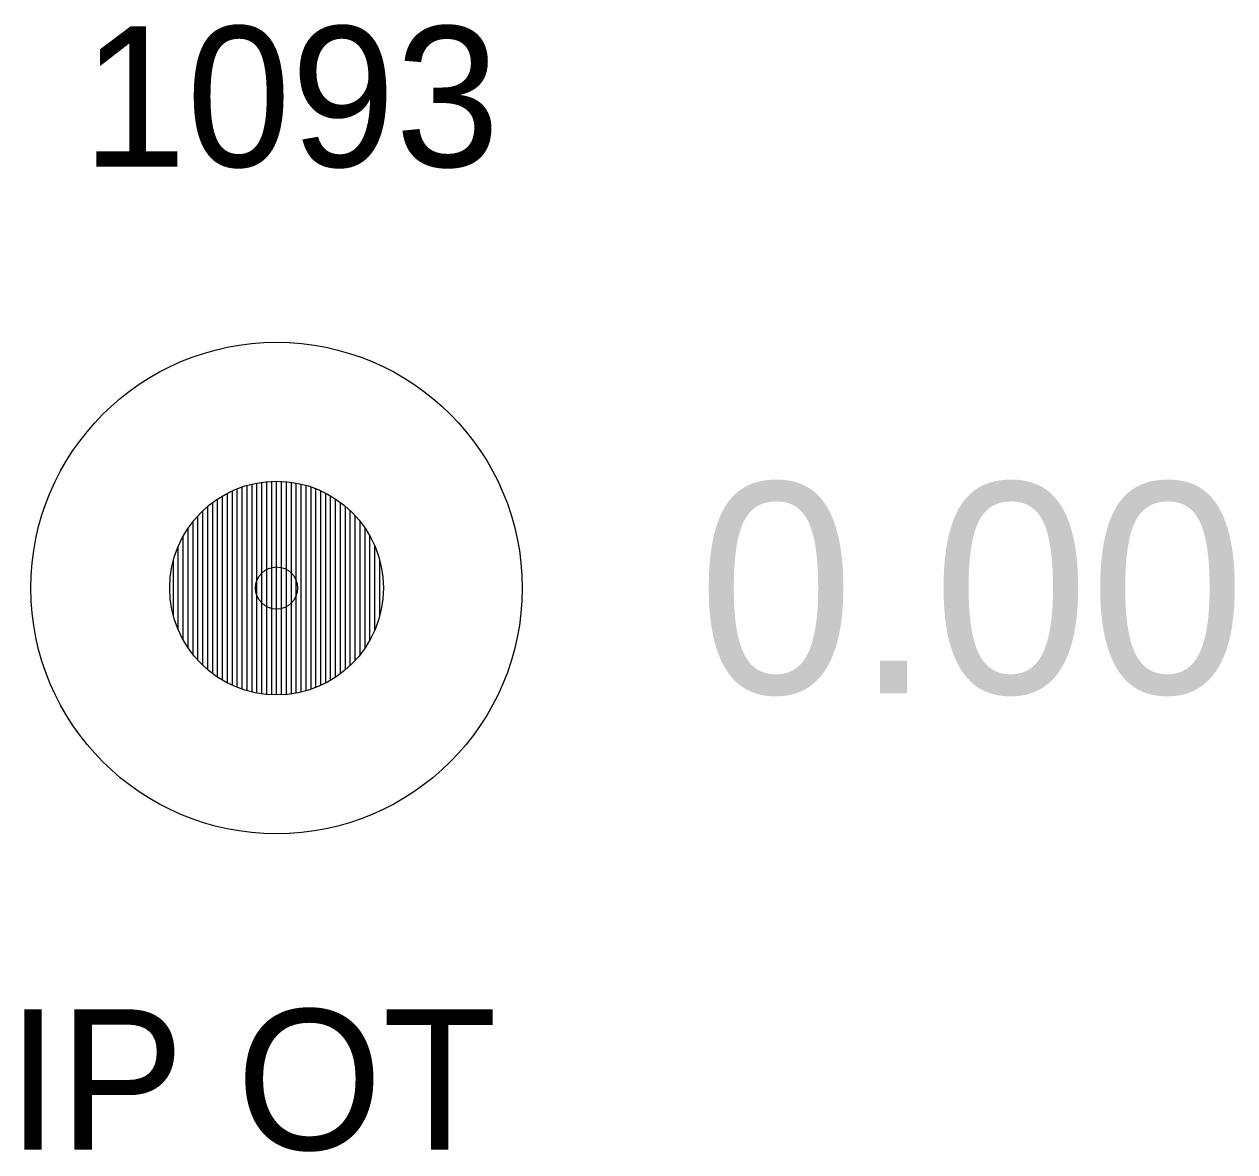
# Model space of a CAD drawing. Extents: x 1575382 to 1578175, y 1099175 to 1101955.
# Drawn here: x 1576832.14 to 1576840.76, y 1099308.4 to 1099316.43 of the extents above; entities that cross this region are included whole.
import ezdxf

# ---------------------------------------------------------------- set-up
doc = ezdxf.new("R2010")
doc.units = 0
for name, color, linetype in [('RD_EX_DV_Prop_txCode', 7, 'Continuous'), ('RD_EX_DV_PropPin', 7, 'Continuous'), ('RD_EX_TX_DV_Prop_ELEV', 7, 'Continuous'), ('RD_SMD_Locator', 7, 'Continuous')]:
    doc.layers.add(name, color=color, linetype=linetype)

msp = doc.modelspace()

# ---------------------------------------------------------------- linework, layer by layer
at = {"layer": 'RD_EX_DV_PropPin'}
for p, q in [((1576833.8326, 1099311.6569), (1576833.8326, 1099313.1643)), ((1576833.8677, 1099311.6528), (1576833.8677, 1099313.1684)), ((1576833.9027, 1099311.6504), (1576833.9027, 1099313.1708)), ((1576833.9377, 1099311.6496), (1576833.9377, 1099313.1716)), ((1576833.9727, 1099311.6504), (1576833.9727, 1099313.1708)), ((1576834.0077, 1099311.6528), (1576834.0077, 1099313.1684)), ((1576834.0427, 1099311.6569), (1576834.0427, 1099313.1643)), ((1576833.5875, 1099311.7349), (1576833.5875, 1099313.0863)), ((1576833.6226, 1099311.7179), (1576833.6226, 1099313.1033)), ((1576833.6576, 1099311.703), (1576833.6576, 1099313.1182)), ((1576833.6926, 1099311.6901), (1576833.6926, 1099313.1311)), ((1576833.7276, 1099311.6792), (1576833.7276, 1099313.142)), ((1576833.7626, 1099311.67), (1576833.7626, 1099313.1512)), ((1576833.7976, 1099311.6626), (1576833.7976, 1099313.1586)), ((1576834.0777, 1099311.6626), (1576834.0777, 1099313.1586)), ((1576834.1127, 1099311.67), (1576834.1127, 1099313.1512)), ((1576834.1478, 1099311.6792), (1576834.1478, 1099313.142)), ((1576834.1828, 1099311.6901), (1576834.1828, 1099313.1311)), ((1576834.2178, 1099311.703), (1576834.2178, 1099313.1182)), ((1576834.2528, 1099311.7179), (1576834.2528, 1099313.1033)), ((1576834.2878, 1099311.7349), (1576834.2878, 1099313.0863)), ((1576833.4475, 1099311.8285), (1576833.4475, 1099312.9927)), ((1576833.4825, 1099311.8007), (1576833.4825, 1099313.0205)), ((1576833.5175, 1099311.7761), (1576833.5175, 1099313.0451)), ((1576833.5525, 1099311.7542), (1576833.5525, 1099313.067)), ((1576834.3228, 1099311.7542), (1576834.3228, 1099313.067)), ((1576834.3578, 1099311.7761), (1576834.3578, 1099313.0451)), ((1576834.3929, 1099311.8007), (1576834.3929, 1099313.0205)), ((1576834.4279, 1099311.8285), (1576834.4279, 1099312.9927)), ((1576833.3775, 1099311.8955), (1576833.3775, 1099312.9257)), ((1576833.4125, 1099311.8599), (1576833.4125, 1099312.9613)), ((1576834.4629, 1099311.8599), (1576834.4629, 1099312.9613)), ((1576834.4979, 1099311.8955), (1576834.4979, 1099312.9257)), ((1576833.3074, 1099311.9841), (1576833.3074, 1099312.8371)), ((1576833.3424, 1099311.9364), (1576833.3424, 1099312.8848)), ((1576834.5329, 1099311.9364), (1576834.5329, 1099312.8848)), ((1576834.5679, 1099311.9841), (1576834.5679, 1099312.8371)), ((1576833.2724, 1099312.0411), (1576833.2724, 1099312.7801)), ((1576834.6029, 1099312.0411), (1576834.6029, 1099312.7801)), ((1576833.2374, 1099312.1127), (1576833.2374, 1099312.7085)), ((1576834.638, 1099312.1127), (1576834.638, 1099312.7085)), ((1576833.2024, 1099312.2144), (1576833.2024, 1099312.6068)), ((1576834.673, 1099312.2144), (1576834.673, 1099312.6068))]:
    msp.add_line(p, q, dxfattribs=at)
for radius in [1.75, 0.761]:
    msp.add_circle((1576833.9377, 1099312.4106), radius, dxfattribs=at)
at = {"layer": 'RD_SMD_Locator'}
msp.add_circle((1576833.9377, 1099312.4106), 0.15, dxfattribs=at)

# ---------------------------------------------------------------- texts
at = {"layer": 'RD_EX_DV_Prop_txCode'}
for s, p in [('1093', (1576832.5519, 1099315.4106)), ('IP OT', (1576832.0164, 1099308.4106))]:
    msp.add_text(s, height=1, dxfattribs=at).set_placement(p)
at = {"layer": 'RD_EX_TX_DV_Prop_ELEV'}
msp.add_text('0.00', height=1.5, dxfattribs=at).set_placement((1576836.9377, 1099311.6606))

doc.saveas('drawing.dxf')
